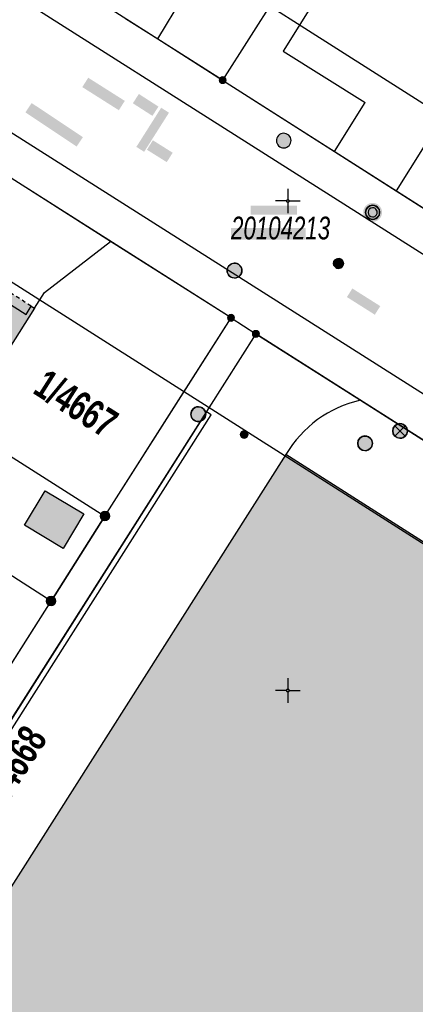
# Model space of a CAD drawing. Header units: metres. Extents: x 2695560 to 2696939, y 1260491 to 1262050.
# Tile 856 of 1005: x 2696262 to 2696282, y 1261609 to 1261659. Entities that reach past the tile are written whole.
import ezdxf

# ---------------------------------------------------------------- set-up
doc = ezdxf.new("R2010")
doc.units = ezdxf.units.M
doc.linetypes.add('AUSGEZOGEN', pattern=[0])
doc.linetypes.add('VERDECKT2_S2', pattern=[0.36, 0.2, -0.16])
for name, color, linetype in [('XR$1$AV_Flächen (EO)', 7, 'AUSGEZOGEN'), ('XR$1$AV_Gebäudeflächen (BB)', 7, 'AUSGEZOGEN'), ('XR$1$AV_Gebäudeflächen (EO)', 7, 'AUSGEZOGEN'), ('XR$1$AV_Grenzpunkte', 7, 'AUSGEZOGEN'), ('XR$1$AV_Grundstück-Nr.', 7, 'AUSGEZOGEN'), ('XR$1$AV_Koordinatennetzpunkte', 7, 'AUSGEZOGEN'), ('XR$1$AV_Lagefixpunkt-Nr.', 7, 'AUSGEZOGEN'), ('XR$1$AV_Lagefixpunkte', 7, 'AUSGEZOGEN'), ('XR$1$AV_Linien (BB)', 7, 'AUSGEZOGEN'), ('XR$1$AW_LK_Schachtdeckel', 24, 'AUSGEZOGEN'), ('XR$1$EW_LK_Knoten', 1, 'AUSGEZOGEN'), ('XR$1$GA_LK_Siphon', 32, 'AUSGEZOGEN'), ('XR$1$Liegenschaftsgrenzen', 7, 'AUSGEZOGEN'), ('XR$1$PFAV', 255, 'AUSGEZOGEN'), ('XR$1$PFAW', 255, 'AUSGEZOGEN'), ('XR$1$PFEW', 255, 'AUSGEZOGEN'), ('XR$1$PFGA', 255, 'AUSGEZOGEN'), ('XR$1$RP_Abstandslinie', 7, 'AUSGEZOGEN'), ('XR$1$WA_LK_Hydrant', 171, 'AUSGEZOGEN')]:
    doc.layers.add(name, color=color, linetype=linetype)
doc.styles.add('ARIAL', font='arial.ttf')

# ---------------------------------------------------------------- blocks, each defined once
blk = doc.blocks.new('BWAV1')
at = {"layer": 'XR$1$PFAV', "transparency": 33554687}
blk.add_hatch(color=7, dxfattribs=at).paths.add_polyline_path([(0.67, 0), (0.656, 0.135), (0.616, 0.264), (0.55, 0.383), (0.462, 0.486), (0.354, 0.569), (0.233, 0.628), (0.101, 0.662), (-0.034, 0.669), (-0.168, 0.649), (-0.295, 0.602), (-0.41, 0.53), (-0.508, 0.436), (-0.586, 0.325), (-0.639, 0.201), (-0.667, 0.068), (-0.667, -0.068), (-0.639, -0.201), (-0.586, -0.325), (-0.508, -0.436), (-0.41, -0.53), (-0.295, -0.602), (-0.168, -0.649), (-0.034, -0.669), (0.101, -0.662), (0.233, -0.628), (0.354, -0.569), (0.462, -0.486), (0.55, -0.383), (0.616, -0.264), (0.656, -0.135)])
at = {"color": 7, "transparency": 33554687}
for radius, start, end in [(0.5, 91.19481, 268.80519), (0.326, 91.19481, 268.80519), (0.5, 268.80519, 91.19481), (0.326, 268.80519, 91.19481)]:
    blk.add_arc((0, 0), radius, start, end, dxfattribs=at)
at = {"layer": 'XR$1$PFAV', "transparency": 33554687}
blk.add_circle((0, 0), 0.5, dxfattribs=at)
blk = doc.blocks.new('BAV15')
at = {"layer": 'XR$1$PFAV', "transparency": 33554687}
blk.add_hatch(color=7, dxfattribs=at).paths.add_polyline_path([(0.5, 0), (0.49, 0.1), (0.46, 0.2), (0.41, 0.29), (0.34, 0.36), (0.26, 0.42), (0.17, 0.47), (0.08, 0.49), (-0.03, 0.5), (-0.13, 0.48), (-0.22, 0.45), (-0.31, 0.4), (-0.38, 0.33), (-0.44, 0.24), (-0.48, 0.15), (-0.5, 0.05), (-0.5, -0.05), (-0.48, -0.15), (-0.44, -0.24), (-0.38, -0.33), (-0.31, -0.4), (-0.22, -0.45), (-0.13, -0.48), (-0.03, -0.5), (0.08, -0.49), (0.17, -0.47), (0.26, -0.42), (0.34, -0.36), (0.41, -0.29), (0.46, -0.2), (0.49, -0.1)])
at = {"color": 7, "transparency": 33554687}
for start, end in [(90, 270), (270, 90)]:
    blk.add_arc((0, 0), 0.5, start, end, dxfattribs=at)
at = {"layer": 'XR$1$PFAV', "transparency": 33554687}
blk.add_circle((0, 0), 0.5, dxfattribs=at)
blk = doc.blocks.new('BAV2041')
at = {"color": 7, "transparency": 33554687}
for p, q in [((0, 0.5), (0, 0.05)), ((-0.05, 0), (-0.5, 0)), ((0.05, 0), (0.5, 0)), ((0, -0.05), (0, -0.5))]:
    blk.add_line(p, q, dxfattribs=at)
blk.add_circle((0, 0), 0.05, dxfattribs=at)
for start, end in [(90, 270), (270, 90)]:
    blk.add_arc((0, 0), 0.05, start, end, dxfattribs=at)
blk = doc.blocks.new('BAW2088')
at = {"layer": 'XR$1$PFAW', "transparency": 33554687}
blk.add_hatch(color=253, dxfattribs=at).paths.add_polyline_path([(0.51, 0), (0.5, 0.101), (0.47, 0.197), (0.421, 0.286), (0.355, 0.362), (0.275, 0.424), (0.184, 0.469), (0.086, 0.494), (-0.015, 0.499), (-0.115, 0.484), (-0.21, 0.449), (-0.296, 0.395), (-0.369, 0.326), (-0.427, 0.243), (-0.467, 0.15), (-0.487, 0.051), (-0.487, -0.051), (-0.467, -0.15), (-0.427, -0.243), (-0.369, -0.326), (-0.296, -0.395), (-0.21, -0.449), (-0.115, -0.484), (-0.015, -0.499), (0.086, -0.494), (0.184, -0.469), (0.275, -0.424), (0.355, -0.362), (0.421, -0.286), (0.47, -0.197), (0.5, -0.101)])
at = {"transparency": 33554687}
for start, end in [(91.19481, 268.80519), (268.80519, 91.19481)]:
    blk.add_arc((0.01, 0), 0.5, start, end, dxfattribs=at)
at = {"layer": 'XR$1$PFAW', "transparency": 33554687}
blk.add_circle((0.01, 0), 0.5, dxfattribs=at)
blk = doc.blocks.new('BAW2081')
at = {"layer": 'XR$1$PFAW', "transparency": 33554687}
blk.add_hatch(color=7, dxfattribs=at).paths.add_polyline_path([(0.5, 0), (0.49, 0.1), (0.46, 0.2), (0.41, 0.29), (0.34, 0.36), (0.26, 0.42), (0.17, 0.47), (0.08, 0.49), (-0.03, 0.5), (-0.13, 0.48), (-0.22, 0.45), (-0.31, 0.4), (-0.38, 0.33), (-0.44, 0.24), (-0.48, 0.15), (-0.5, 0.05), (-0.5, -0.05), (-0.48, -0.15), (-0.44, -0.24), (-0.38, -0.33), (-0.31, -0.4), (-0.22, -0.45), (-0.13, -0.48), (-0.03, -0.5), (0.08, -0.49), (0.17, -0.47), (0.26, -0.42), (0.34, -0.36), (0.41, -0.29), (0.46, -0.2), (0.49, -0.1)])
at = {"transparency": 33554687}
blk.add_line((-0.43, -0.25), (0, 0), dxfattribs=at)
blk.add_lwpolyline([(0, 0.5), (0, 0), (0.43, -0.25)], dxfattribs=at)
for start, end in [(90, 180), (180, 270), (0, 90), (270, 0)]:
    blk.add_arc((0, 0), 0.5, start, end, dxfattribs=at)
at = {"layer": 'XR$1$PFAW', "transparency": 33554687}
blk.add_circle((0, 0), 0.5, dxfattribs=at)
blk = doc.blocks.new('BAW2082')
at = {"layer": 'XR$1$PFAW', "transparency": 33554687}
blk.add_hatch(color=7, dxfattribs=at).paths.add_polyline_path([(0.509, -0.003), (0.499, 0.098), (0.469, 0.194), (0.42, 0.283), (0.354, 0.359), (0.274, 0.421), (0.183, 0.466), (0.085, 0.491), (-0.016, 0.496), (-0.116, 0.481), (-0.211, 0.446), (-0.297, 0.392), (-0.37, 0.323), (-0.428, 0.24), (-0.468, 0.147), (-0.488, 0.047), (-0.488, -0.054), (-0.468, -0.153), (-0.428, -0.246), (-0.37, -0.329), (-0.297, -0.398), (-0.211, -0.452), (-0.116, -0.487), (-0.016, -0.502), (0.085, -0.497), (0.183, -0.472), (0.274, -0.427), (0.354, -0.366), (0.42, -0.289), (0.469, -0.2), (0.499, -0.104)])
at = {"transparency": 33554687}
for start, end in [(91.19481, 268.80519), (268.80519, 91.19481)]:
    blk.add_arc((0.01, 0), 0.5, start, end, dxfattribs=at)
at = {"layer": 'XR$1$PFAW', "transparency": 33554687}
blk.add_circle((0.009, -0.003), 0.5, dxfattribs=at)
blk = doc.blocks.new('BWA957')
at = {"true_color": 0x000000, "transparency": 33554687}
blk.add_hatch(color=18, dxfattribs=at).paths.add_polyline_path([(0.5, 0), (0.49, 0.101), (0.459, 0.197), (0.41, 0.286), (0.344, 0.362), (0.264, 0.424), (0.174, 0.469), (0.076, 0.494), (-0.025, 0.499), (-0.125, 0.484), (-0.22, 0.449), (-0.306, 0.395), (-0.379, 0.326), (-0.437, 0.243), (-0.477, 0.15), (-0.497, 0.051), (-0.497, -0.051), (-0.477, -0.15), (-0.437, -0.243), (-0.379, -0.326), (-0.306, -0.395), (-0.22, -0.449), (-0.125, -0.484), (-0.025, -0.499), (0.076, -0.494), (0.174, -0.469), (0.264, -0.424), (0.344, -0.362), (0.41, -0.286), (0.459, -0.197), (0.49, -0.101)])
at = {"transparency": 33554687}
for start, end in [(90, 180), (180, 270), (0, 90), (270, 0)]:
    blk.add_arc((0, 0), 0.5, start, end, dxfattribs=at)
blk = doc.blocks.new('BGA15')
at = {"layer": 'XR$1$PFGA', "transparency": 33554687}
blk.add_hatch(color=7, dxfattribs=at).paths.add_polyline_path([(0.5, 0), (0.49, 0.1), (0.46, 0.2), (0.41, 0.29), (0.34, 0.36), (0.26, 0.42), (0.17, 0.47), (0.08, 0.49), (-0.03, 0.5), (-0.13, 0.48), (-0.22, 0.45), (-0.31, 0.4), (-0.38, 0.33), (-0.44, 0.24), (-0.48, 0.15), (-0.5, 0.05), (-0.5, -0.05), (-0.48, -0.15), (-0.44, -0.24), (-0.38, -0.33), (-0.31, -0.4), (-0.22, -0.45), (-0.13, -0.48), (-0.03, -0.5), (0.08, -0.49), (0.17, -0.47), (0.26, -0.42), (0.34, -0.36), (0.41, -0.29), (0.46, -0.2), (0.49, -0.1)])
at = {"color": 32, "transparency": 33554687}
for start, end in [(91.1948, 268.8052), (268.8052, 91.1948)]:
    blk.add_arc((0, 0), 0.5, start, end, dxfattribs=at)
at = {"layer": 'XR$1$PFGA', "transparency": 33554687}
blk.add_circle((0, 0), 0.5, dxfattribs=at)
blk = doc.blocks.new('BEWLP2549_S')
at = {"layer": 'XR$1$PFEW', "transparency": 33554687}
blk.add_hatch(color=7, dxfattribs=at).paths.add_polyline_path([(0.5, 0), (0.49, 0.101), (0.459, 0.197), (0.41, 0.286), (0.344, 0.362), (0.264, 0.424), (0.174, 0.469), (0.076, 0.494), (-0.025, 0.499), (-0.125, 0.484), (-0.22, 0.449), (-0.306, 0.395), (-0.379, 0.326), (-0.437, 0.243), (-0.477, 0.15), (-0.497, 0.051), (-0.497, -0.051), (-0.477, -0.15), (-0.437, -0.243), (-0.379, -0.326), (-0.306, -0.395), (-0.22, -0.449), (-0.125, -0.484), (-0.025, -0.499), (0.076, -0.494), (0.174, -0.469), (0.264, -0.424), (0.344, -0.362), (0.41, -0.286), (0.459, -0.197), (0.49, -0.101)])
at = {"color": 1, "transparency": 33554687}
for p, q in [((0.354, -0.354), (-0.354, 0.354)), ((-0.354, -0.354), (0.354, 0.354))]:
    blk.add_line(p, q, dxfattribs=at)
for start, end in [(91.38095, 268.61905), (268.61905, 91.38095)]:
    blk.add_arc((0, 0), 0.5, start, end, dxfattribs=at)
at = {"layer": 'XR$1$PFEW', "transparency": 33554687}
blk.add_circle((0, 0), 0.5, dxfattribs=at)

msp = doc.modelspace()

# ---------------------------------------------------------------- hatches: boundary and pattern name
at = {"transparency": 33554687}
for points in [[(2696265.779, 1261656.101), (2696265.476, 1261655.623), (2696267.343, 1261654.441), (2696267.646, 1261654.919)], [(2696268.364, 1261655.272), (2696268.058, 1261654.796), (2696269.058, 1261654.152), (2696269.364, 1261654.628)], [(2696262.889, 1261654.809), (2696262.57, 1261654.33), (2696265.187, 1261652.587), (2696265.506, 1261653.066)], [(2696268.237, 1261652.569), (2696268.635, 1261652.317), (2696269.902, 1261654.315), (2696269.503, 1261654.568)], [(2696269.08, 1261652.906), (2696268.777, 1261652.424), (2696269.788, 1261651.79), (2696270.091, 1261652.272)], [(2696274.077, 1261649.572), (2696274.077, 1261649.1), (2696276.443, 1261649.1), (2696276.443, 1261649.572)], [(2696273.073, 1261648.432), (2696273.073, 1261647.829), (2696276.873, 1261647.829), (2696276.873, 1261648.432)], [(2696279.264, 1261645.34), (2696278.987, 1261644.901), (2696280.412, 1261644), (2696280.689, 1261644.439)]]:
    msp.add_hatch(color=7, dxfattribs=at).paths.add_polyline_path(points)
at = {"layer": 'XR$1$AV_Gebäudeflächen (BB)', "true_color": 0xd2d2d2, "transparency": 33554687}
for points in [[(2696248.616, 1261645.158), (2696255.94, 1261640.5), (2696259.267, 1261638.39), (2696263.04, 1261644.327), (2696262.87, 1261644.435), (2696262.605, 1261644.017), (2696259.427, 1261646.037), (2696258.338, 1261646.728), (2696258.61, 1261647.156), (2696252.379, 1261651.085)], [(2696256.505, 1261554.272), (2696259.088, 1261558.32), (2696258.962, 1261558.401), (2696260.428, 1261560.7), (2696266.226, 1261557), (2696273.261, 1261568.054), (2696276.791, 1261565.807), (2696281.072, 1261572.973), (2696282.557, 1261572.086), (2696286.848, 1261579.243), (2696288.459, 1261578.277), (2696294.224, 1261587.315), (2696296.441, 1261585.901), (2696300.829, 1261592.783), (2696298.572, 1261594.146), (2696304.006, 1261603.138), (2696304.855, 1261602.625), (2696308.37, 1261608.209), (2696304.07, 1261610.93), (2696303.995, 1261610.812), (2696301.469, 1261612.41), (2696305.147, 1261618.223), (2696276.063, 1261636.742), (2696275.876, 1261636.861), (2696258.754, 1261609.929), (2696258.62, 1261609.718), (2696248.152, 1261593.253), (2696236.937, 1261575.613), (2696255.073, 1261564.067), (2696253.613, 1261561.772), (2696253.486, 1261561.853), (2696250.962, 1261557.817)], [(2696262.523, 1261633.252), (2696264.507, 1261632.069), (2696265.557, 1261633.83), (2696263.573, 1261635.014)]]:
    msp.add_hatch(color=254, dxfattribs=at).paths.add_polyline_path(points)
at = {"layer": 'XR$1$AV_Gebäudeflächen (EO)', "true_color": 0xebebeb, "transparency": 33554687}
msp.add_hatch(color=7, dxfattribs=at).paths.add_polyline_path([(2696259.427, 1261646.037), (2696262.605, 1261644.017), (2696262.87, 1261644.435), (2696259.698, 1261646.463), (2696258.61, 1261647.156), (2696258.338, 1261646.728)])

# ---------------------------------------------------------------- linework, layer by layer
at = {"layer": 'XR$1$AV_Flächen (EO)', "color": 7, "linetype": 'VERDECKT2_S2', "transparency": 33554687}
msp.add_lwpolyline([(2696262.87, 1261644.435), (2696259.698, 1261646.463), (2696258.61, 1261647.156)], dxfattribs=at)
at = {"layer": 'XR$1$AV_Flächen (EO)', "color": 7, "linetype": 'AUSGEZOGEN', "transparency": 33554687}
msp.add_lwpolyline([(2696259.427, 1261646.037), (2696262.605, 1261644.017), (2696262.87, 1261644.435)], dxfattribs=at)
msp.add_lwpolyline([(2696258.75, 1261609.931), (2696255.092, 1261612.161), (2696272.062, 1261638.882), (2696271.815, 1261639.035), (2696254.707, 1261612.103), (2696258.62, 1261609.718), (2696258.75, 1261609.931)], close=True, dxfattribs=at)
at = {"layer": 'XR$1$AV_Linien (BB)', "color": 7, "linetype": 'AUSGEZOGEN', "transparency": 33554687}
for p, q in [((2696269.327, 1261658.083), (2696276.158, 1261669.341)), ((2696267.684, 1261659.126), (2696269.327, 1261658.083)), ((2696278.355, 1261652.337), (2696279.916, 1261654.829)), ((2696278.355, 1261652.337), (2696281.507, 1261650.329)), ((2696266.918, 1261647.744), (2696261.214, 1261651.365)), ((2696273.07, 1261643.84), (2696266.918, 1261647.744))]:
    msp.add_line(p, q, dxfattribs=at)
for points in [[(2696194.294, 1261703.288), (2696237.326, 1261675.988), (2696299.065, 1261636.824), (2696332.503, 1261615.619)], [(2696204.446, 1261689.801), (2696234.313, 1261670.786), (2696295.887, 1261631.72), (2696326.297, 1261612.399), (2696327.001, 1261611.951)], [(2696305.757, 1261663.812), (2696307.607, 1261666.795), (2696296.226, 1261673.84), (2696288.594, 1261678.563), (2696288.263, 1261678.024), (2696287.139, 1261678.747), (2696285.593, 1261676.318), (2696284.419, 1261674.475), (2696286.512, 1261673.142), (2696284.927, 1261670.654), (2696284.254, 1261671.112), (2696280.652, 1261665.345), (2696275.729, 1261657.451), (2696279.916, 1261654.829)], [(2696295.854, 1261669.954), (2696294.37, 1261670.875), (2696281.507, 1261650.329)], [(2696269.327, 1261658.083), (2696272.64, 1261655.98), (2696278.355, 1261652.337)], [(2696281.507, 1261650.329), (2696300.71, 1261638.09), (2696308.123, 1261633.384)], [(2696263.04, 1261644.327), (2696263.55, 1261645.134), (2696266.918, 1261647.744)], [(2696258.61, 1261647.156), (2696258.338, 1261646.728), (2696259.427, 1261646.037), (2696262.605, 1261644.017), (2696262.87, 1261644.435), (2696263.04, 1261644.327)], [(2696263.04, 1261644.327), (2696259.267, 1261638.39), (2696255.94, 1261640.5)], [(2696260.148, 1261623.556), (2696260.23, 1261623.62), (2696263.88, 1261629.38), (2696266.63, 1261633.72), (2696270.522, 1261639.836), (2696273.07, 1261643.84)], [(2696273.07, 1261643.84), (2696274.34, 1261643.02), (2696279.675, 1261639.633)], [(2696279.675, 1261639.633), (2696283.929, 1261636.933), (2696294.82, 1261630.02), (2696307.548, 1261621.947)], [(2696275.876, 1261636.861), (2696258.754, 1261609.929), (2696258.62, 1261609.718)], [(2696305.147, 1261618.223), (2696276.063, 1261636.742), (2696275.876, 1261636.861)]]:
    msp.add_lwpolyline(points, dxfattribs=at)
msp.add_lwpolyline([(2696262.523, 1261633.252), (2696263.573, 1261635.014), (2696265.557, 1261633.83), (2696264.507, 1261632.069), (2696262.523, 1261633.252)], close=True, dxfattribs=at)
msp.add_arc((2696280.967, 1261633.873), 5.903, 102.6423, 149.5916, dxfattribs=at)
at = {"layer": 'XR$1$Liegenschaftsgrenzen', "color": 7, "linetype": 'AUSGEZOGEN', "transparency": 33554687}
for p, q in [((2696286.6, 1261677.9), (2696272.64, 1261655.98)), ((2696272.64, 1261655.98), (2696260.4, 1261663.75)), ((2696272.64, 1261655.98), (2696300.71, 1261638.09)), ((2696273.07, 1261643.84), (2696255.47, 1261655.01)), ((2696266.63, 1261633.72), (2696273.07, 1261643.84)), ((2696273.07, 1261643.84), (2696274.34, 1261643.02)), ((2696266.63, 1261633.72), (2696263.88, 1261629.38)), ((2696260.23, 1261623.62), (2696263.88, 1261629.38))]:
    msp.add_line(p, q, dxfattribs=at)
for points in [[(2696246.92, 1261646.24), (2696247.78, 1261645.69), (2696255.94, 1261640.5), (2696266.63, 1261633.72)], [(2696274.34, 1261643.02), (2696248.72, 1261602.72), (2696247.46, 1261603.53)], [(2696325.2, 1261610.75), (2696294.82, 1261630.02), (2696274.34, 1261643.02)], [(2696263.88, 1261629.38), (2696253.24, 1261636.22), (2696245.9, 1261640.88), (2696244.17, 1261641.92)]]:
    msp.add_lwpolyline(points, dxfattribs=at)
at = {"layer": 'XR$1$RP_Abstandslinie', "color": 7, "linetype": 'AUSGEZOGEN', "transparency": 33554687}
for points in [[(2696219.716, 1261694.975), (2696257.36, 1261671.03), (2696294.48, 1261647.42), (2696339.46, 1261618.82), (2696341.633, 1261619.268)], [(2696314.61, 1261612.1), (2696284.29, 1261631.39), (2696247.16, 1261655), (2696209.87, 1261678.71)]]:
    msp.add_lwpolyline(points, dxfattribs=at)

# ---------------------------------------------------------------- block references
at = {"layer": 'XR$1$AV_Grenzpunkte', "color": 7, "linetype": 'AUSGEZOGEN', "lineweight": -3, "transparency": 33554687}
for p, xscale, yscale in [((2696272.64, 1261655.98), 0.3249999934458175, 0.3249999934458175), ((2696273.07, 1261643.84), 0.3249999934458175, 0.3249999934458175), ((2696274.34, 1261643.02), 0.3249999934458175, 0.3249999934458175), ((2696266.63, 1261633.72), 0.4549999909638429, 0.4549999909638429), ((2696263.88, 1261629.38), 0.4549999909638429, 0.4549999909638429)]:
    msp.add_blockref('BAV15', p, dxfattribs=dict(at, xscale=xscale, yscale=yscale))
at = {"layer": 'XR$1$AV_Koordinatennetzpunkte', "color": 7, "linetype": 'AUSGEZOGEN', "lineweight": -3, "transparency": 33554687, "xscale": 1.25, "yscale": 1.25}
for p in [(2696275.97, 1261649.81), (2696275.97, 1261624.81)]:
    msp.add_blockref('BAV2041', p, dxfattribs=at)
at = {"layer": 'XR$1$AV_Lagefixpunkte', "color": 7, "linetype": 'AUSGEZOGEN', "lineweight": -3, "transparency": 33554687, "xscale": 0.7199999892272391, "yscale": 0.7199999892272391}
msp.add_blockref('BWAV1', (2696280.299, 1261649.227, 436.515), dxfattribs=at)
at = {"layer": 'XR$1$AW_LK_Schachtdeckel', "color": 24, "linetype": 'AUSGEZOGEN', "lineweight": -3, "transparency": 33554687, "xscale": 0.7578193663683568, "yscale": 0.7578193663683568}
for p, rotation in [((2696273.242, 1261646.257), 327.736359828), ((2696271.399, 1261638.915), 57.742292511)]:
    msp.add_blockref('BAW2088', p, dxfattribs=dict(at, rotation=rotation))
at = {"layer": 'XR$1$AW_LK_Schachtdeckel', "color": 24, "linetype": 'AUSGEZOGEN', "lineweight": -3, "transparency": 33554687}
for name, p, xscale, yscale in [('BAW2081', (2696273.739, 1261637.885), 0.3749999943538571, 0.3749999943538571), ('BAW2082', (2696279.906, 1261637.433), 0.7499999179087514, 0.7499999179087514)]:
    msp.add_blockref(name, p, dxfattribs=dict(at, xscale=xscale, yscale=yscale))
at = {"layer": 'XR$1$EW_LK_Knoten', "color": 1, "linetype": 'AUSGEZOGEN', "lineweight": -3, "transparency": 33554687, "xscale": 0.749999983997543, "yscale": 0.749999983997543}
msp.add_blockref('BEWLP2549_S', (2696281.699, 1261638.065), dxfattribs=at)
at = {"layer": 'XR$1$GA_LK_Siphon', "color": 32, "linetype": 'AUSGEZOGEN', "lineweight": -3, "transparency": 33554687, "xscale": 0.4999999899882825, "yscale": 0.4999999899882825, "rotation": 327.4569}
msp.add_blockref('BGA15', (2696278.556, 1261646.617), dxfattribs=at)
at = {"layer": 'XR$1$WA_LK_Hydrant', "color": 171, "linetype": 'AUSGEZOGEN', "lineweight": -3, "transparency": 33554687, "xscale": 0.7499999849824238, "yscale": 0.7499999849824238, "rotation": 58.07208251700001}
msp.add_blockref('BWA957', (2696275.76, 1261652.89), dxfattribs=at)

# ---------------------------------------------------------------- texts
at = {"layer": 'XR$1$AV_Grundstück-Nr.', "color": 7, "transparency": 33554687, "char_height": 1.48491, "width": 4.98214, "attachment_point": 5, "style": 'ARIAL'}
for s, insert, rotation in [('\\A1;{\\fArial|i0|b1;\\H1.484908;\\W0.700000;\\C7;1/4667}\\P', (2696265.149, 1261639.449), 327.5982), ('\\A1;{\\fArial|i0|b1;\\H1.484908;\\W0.700000;\\C7;1/4668}\\P', (2696261.929, 1261620.869), 57.5064)]:
    msp.add_mtext(s, dxfattribs=dict(at, insert=insert, rotation=rotation))
at = {"layer": 'XR$1$AV_Lagefixpunkt-Nr.', "color": 7, "transparency": 33554687, "insert": (2696273.073, 1261647.829), "char_height": 1.1621, "width": 5.49745, "attachment_point": 7, "style": 'ARIAL'}
msp.add_mtext('\\A1;{\\fArial|i1|b0;\\H1.162102;\\W0.700000;\\C7;20104213}\\P', dxfattribs=at)

doc.saveas('drawing.dxf')
